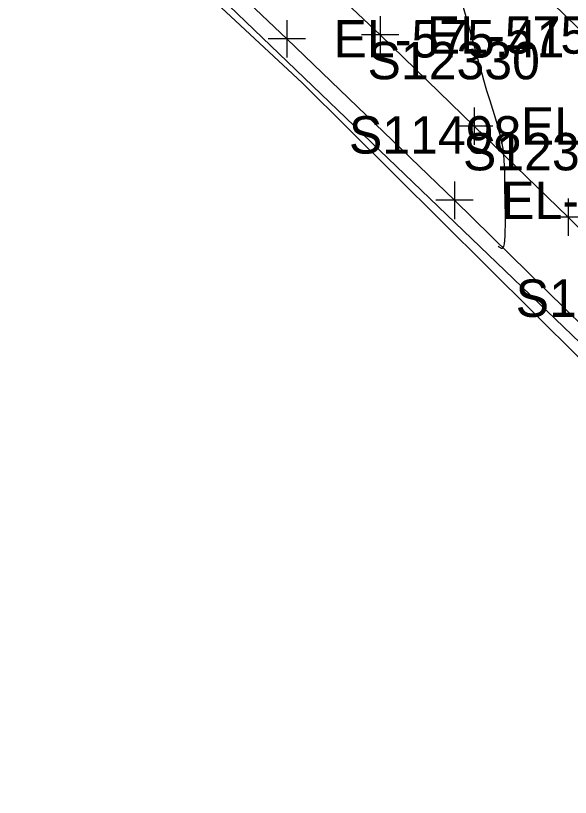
# Model space of a CAD drawing. Extents: x 1729869 to 1735532, y 648588 to 653771.
# Drawn here: x 1731119.2 to 1731178.5, y 651994.9 to 652078.5 of the extents above; entities that cross this region are included whole.
import ezdxf

# ---------------------------------------------------------------- set-up
doc = ezdxf.new("R2010")
doc.units = 0
for name, color, linetype in [('SURVEY - CENTERLINE - Preliminary', 7, 'Continuous'), ('SURVEY - CONTOURS - Intermediate with optional Text', 7, 'Continuous'), ('SURVEY - DRAINAGE - Area Shapes Text', 7, 'Continuous'), ('SURVEY - DRAINAGE - Storm Sewer', 7, 'Continuous'), ('SURVEY - ROADSIDE BARRIERS - Points - Elevations', 7, 'Continuous'), ('SURVEY - ROADSIDE BARRIERS - Points - Locators', 7, 'Continuous'), ('SURVEY - ROADSIDE BARRIERS - Points - Numbers', 7, 'Continuous'), ('SURVEY - ROADSIDE BARRIERS with Text', 7, 'Continuous'), ('SURVEY - TRANSPORTATION - Roads', 7, 'Continuous'), ('SURVEY - TRANSPORTATION - Roads - Points - Elevations', 7, 'Continuous'), ('SURVEY - TRANSPORTATION - Roads - Points - Locators', 7, 'Continuous'), ('SURVEY - TRANSPORTATION - Roads - Points - Numbers', 7, 'Continuous')]:
    doc.layers.add(name, color=color, linetype=linetype)

msp = doc.modelspace()

# ---------------------------------------------------------------- linework, layer by layer
at = {"layer": 'SURVEY - CENTERLINE - Preliminary'}
msp.add_arc((1729018.342, 650008.232), 3000, 36.727042, 45.05905, dxfattribs=at)
at = {"layer": 'SURVEY - CONTOURS - Intermediate with optional Text'}
msp.add_lwpolyline([(1731170.776, 652053.83), (1731170.883, 652053.749), (1731170.936, 652053.711), (1731170.988, 652053.678), (1731171.039, 652053.649), (1731171.088, 652053.627), (1731171.125, 652053.615), (1731171.16, 652053.609), (1731171.194, 652053.608), (1731171.227, 652053.614), (1731171.258, 652053.627), (1731171.287, 652053.647), (1731171.385, 652053.81), (1731171.455, 652054.089), (1731171.503, 652054.468), (1731171.532, 652054.931), (1731171.547, 652055.459), (1731171.552, 652056.038), (1731171.552, 652056.604), (1731171.549, 652057.193), (1731171.536, 652058.416), (1731171.511, 652060.385), (1731171.5, 652061.093), (1731171.485, 652061.778), (1731171.463, 652062.431), (1731171.43, 652063.044), (1731171.384, 652063.61), (1731171.366, 652063.783), (1731171.346, 652063.951), (1731171.325, 652064.114), (1731171.301, 652064.273), (1731171.25, 652064.585), (1731171.197, 652064.862), (1731171.169, 652064.999), (1731171.062, 652065.478), (1731170.941, 652065.956), (1731170.809, 652066.437), (1731170.669, 652066.919), (1731170.521, 652067.405), (1731169.909, 652069.382), (1731169.583, 652070.46), (1731169.254, 652071.571), (1731169.092, 652072.131), (1731168.822, 652073.081), (1731168.391, 652074.635), (1731167.742, 652076.973), (1731166.193, 652082.52)], dxfattribs=at)
at = {"layer": 'SURVEY - DRAINAGE - Area Shapes Text'}
msp.add_lwpolyline([(1731252.279, 652032.718), (1731252.279, 652032.718), (1731331.927, 651940.868), (1731382.756, 651879.672), (1731447.67, 651794.75), (1731482.093, 651747.619), (1731463.009, 651708.574), (1731417.334, 651769.604), (1731372.727, 651826.43), (1731331.142, 651879.707), (1731270.184, 651948.802), (1731219.221, 652002.428), (1731149.8, 652071.308), (1731071.45, 652144.137), (1731094.843, 652173.647), (1731097.142, 652171.409), (1731179.777, 652109.245)], close=True, dxfattribs=at)
at = {"layer": 'SURVEY - DRAINAGE - Storm Sewer'}
msp.add_line((1731219.56, 652005.007), (1731073.135, 652145.742), dxfattribs=at)
at = {"layer": 'SURVEY - ROADSIDE BARRIERS - Points - Locators'}
for p, q in [((1731148.175, 652078.012), (1731148.175, 652074.012)), ((1731150.175, 652076.012), (1731146.175, 652076.012)), ((1731166.104, 652060.735), (1731166.104, 652056.735)), ((1731168.104, 652058.735), (1731164.104, 652058.735))]:
    msp.add_line(p, q, dxfattribs=at)
at = {"layer": 'SURVEY - ROADSIDE BARRIERS with Text'}
msp.add_lwpolyline([(1731278.039, 651942.141), (1731261.268, 651960.678), (1731244.382, 651978.991), (1731227.249, 651997.103), (1731221.784, 652002.815), (1731218.851, 652005.847), (1731201.424, 652023.651), (1731183.896, 652041.27), (1731166.104, 652058.735), (1731148.175, 652076.012), (1731134.64, 652088.828), (1731127.115, 652096.473), (1731122.733, 652100.454), (1731114.495, 652107.516), (1731096.142, 652124.363), (1731074.099, 652144.121), (1731071.116, 652146.744), (1731052.309, 652163.124), (1731033.245, 652179.202), (1731014.062, 652194.99), (1730994.614, 652210.695), (1730975.101, 652226.104)], dxfattribs=at)
at = {"layer": 'SURVEY - TRANSPORTATION - Roads'}
for points in [[(1731241.27, 651992.69), (1731223.347, 652011.521), (1731199.624, 652035.873), (1731178.27, 652056.939), (1731168.217, 652066.679), (1731158.163, 652076.419), (1731140.702, 652092.881), (1731127.539, 652105.157), (1731108.457, 652122.813), (1731083.234, 652145.604), (1731065.183, 652161.415), (1731056.096, 652169.25), (1731043.894, 652179.597), (1731028.642, 652192.531), (1730997.607, 652217.755), (1730969.266, 652239.947), (1730932.567, 652267.672), (1730908.358, 652285.385), (1730872.323, 652310.622), (1730852.595, 652324.285), (1730842.714, 652331.091), (1730807.686, 652354.257)], [(1731072.201, 652175.531), (1731076.714, 652171.579), (1731085.681, 652163.606), (1731099.12, 652151.634), (1731106.542, 652144.934), (1731109.511, 652142.254), (1731121.387, 652131.536), (1731125.84, 652127.515), (1731143.434, 652111.195), (1731150.728, 652104.355), (1731159.448, 652096.114), (1731173.982, 652082.379), (1731189.738, 652067.029), (1731209.701, 652047.399), (1731220.979, 652036.052), (1731226.59, 652030.351), (1731240.437, 652015.923), (1731244.586, 652011.589), (1731251.47, 652004.337), (1731256.919, 651998.481), (1731269.179, 651985.304)]]:
    msp.add_lwpolyline(points, dxfattribs=at)
at = {"layer": 'SURVEY - TRANSPORTATION - Roads - Points - Locators'}
for p, q in [((1731158.163, 652078.419), (1731158.163, 652074.419)), ((1731160.163, 652076.419), (1731156.163, 652076.419)), ((1731168.217, 652068.679), (1731168.217, 652064.679)), ((1731170.217, 652066.679), (1731166.217, 652066.679)), ((1731178.27, 652058.939), (1731178.27, 652054.939)), ((1731180.27, 652056.939), (1731176.27, 652056.939))]:
    msp.add_line(p, q, dxfattribs=at)

# ---------------------------------------------------------------- texts
at = {"layer": 'SURVEY - ROADSIDE BARRIERS - Points - Elevations'}
for s, p in [('EL-575.41', (1731153.175, 652074.012)), ('EL-575.86', (1731171.104, 652056.735))]:
    msp.add_text(s, height=4, dxfattribs=at).set_placement(p)
at = {"layer": 'SURVEY - ROADSIDE BARRIERS - Points - Numbers'}
for s, p in [('S11498', (1731154.817, 652063.735)), ('S11497', (1731172.656, 652046.27))]:
    msp.add_text(s, height=4, dxfattribs=at).set_placement(p)
at = {"layer": 'SURVEY - TRANSPORTATION - Roads - Points - Elevations'}
for s, p in [('EL-575.64', (1731163.163, 652074.419)), ('EL-575.91', (1731173.217, 652064.679))]:
    msp.add_text(s, height=4, dxfattribs=at).set_placement(p)
at = {"layer": 'SURVEY - TRANSPORTATION - Roads - Points - Numbers'}
for s, p in [('S12330', (1731156.804, 652071.679)), ('S12329', (1731167.015, 652061.939))]:
    msp.add_text(s, height=4, dxfattribs=at).set_placement(p)

doc.saveas('drawing.dxf')
